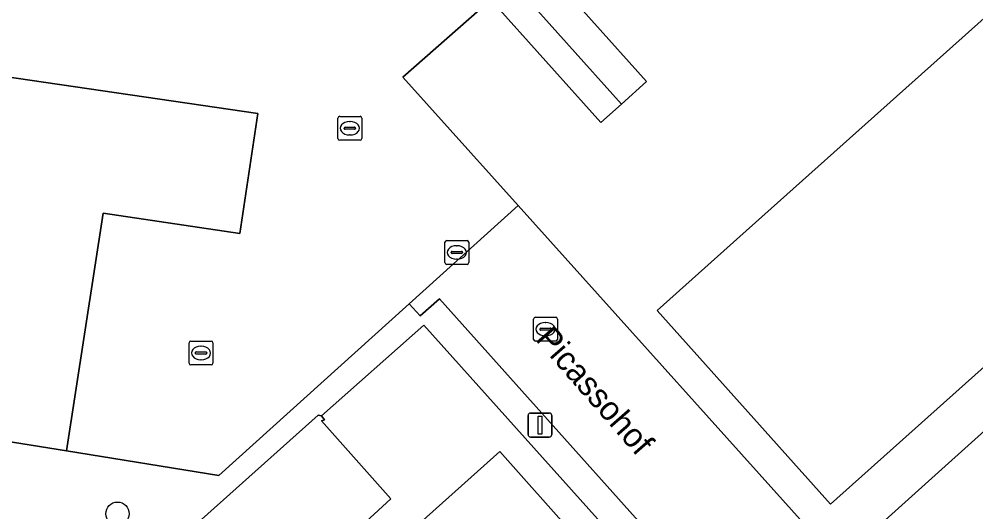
# Model space of a CAD drawing. Extents: x 162172 to 163187, y 382874 to 383685.
# Drawn here: x 162616.09 to 162656.16, y 383260.26 to 383280.9 of the extents above; entities that cross this region are included whole.
import ezdxf

# ---------------------------------------------------------------- set-up
doc = ezdxf.new("R2010")
doc.units = 0
for name, color, linetype in [('IMGEO_Boom', 7, 'Continuous'), ('IMGEO_Erf', 7, 'Continuous'), ('IMGEO_Kolk', 7, 'Continuous'), ('IMGEO_Lichtmast', 7, 'Continuous'), ('IMGEO_Openbare_ruimte_label', 7, 'Continuous'), ('IMGEO_Pand', 7, 'Continuous'), ('IMGEO_Parkeervlak_open', 7, 'Continuous'), ('IMGEO_Rijbaan_lokaal_open', 7, 'Continuous'), ('IMGEO_Rioolput', 7, 'Continuous'), ('IMGEO_Voetpad_open', 7, 'Continuous')]:
    doc.layers.add(name, color=color, linetype=linetype)

msp = doc.modelspace()

# ---------------------------------------------------------------- linework, layer by layer
at = {"layer": 'IMGEO_Boom'}
msp.add_circle((162620.212, 383260.178), 0.489, dxfattribs=at)
at = {"layer": 'IMGEO_Erf'}
for points in [[(162666.609, 383289.967), (162670.532, 383285.58), (162673.865, 383281.853), (162650.074, 383260.577), (162642.818, 383268.691), (162646.546, 383272.025)], [(162615.906, 383244.052), (162615.638, 383244.35), (162621.949, 383250), (162636.224, 383262.78), (162642.397, 383255.842), (162635.901, 383250), (162621.888, 383237.399)]]:
    msp.add_lwpolyline(points, close=True, dxfattribs=at)
for points in [[(162637.762, 383283.434), (162642.37, 383278.28), (162641.316, 383277.338), (162640.451, 383276.564), (162635.843, 383281.717), (162632.163, 383278.465), (162636.998, 383273.083), (162650.417, 383258.145), (162679.553, 383284.387)], [(162641.443, 383250), (162645.781, 383253.871), (162633.041, 383268.07), (162628.751, 383264.281), (162628.88, 383264.109), (162628.759, 383264.068), (162631.665, 383260.797), (162626.948, 383256.472), (162624.055, 383259.776), (162623.913, 383259.661), (162623.728, 383259.935), (162622.698, 383259.014), (162624.773, 383256.621), (162618.478, 383251.04), (162611.913, 383258.37), (162602.523, 383250), (162594.783, 383243.1)]]:
    msp.add_lwpolyline(points, dxfattribs=at)
at = {"layer": 'IMGEO_Kolk'}
for p, q in [((162633.924, 383270.697), (162633.924, 383271.549)), ((162633.999, 383271.623), (162634.851, 383271.623)), ((162634.412, 383271.403), (162634.437, 383271.403)), ((162634.925, 383271.549), (162634.925, 383270.697)), ((162634.183, 383271.117), (162634.183, 383271.129)), ((162634.621, 383271.08), (162634.223, 383271.08)), ((162634.226, 383271.166), (162634.624, 383271.166)), ((162634.435, 383270.843), (162634.41, 383270.843)), ((162634.667, 383271.129), (162634.667, 383271.117)), ((162634.851, 383270.623), (162633.999, 383270.623)), ((162637.639, 383267.482), (162637.639, 383268.334)), ((162637.714, 383268.408), (162638.566, 383268.408)), ((162638.127, 383268.188), (162638.152, 383268.188)), ((162638.64, 383268.334), (162638.64, 383267.482)), ((162637.898, 383267.902), (162637.898, 383267.914)), ((162638.336, 383267.865), (162637.938, 383267.865)), ((162637.941, 383267.951), (162638.339, 383267.951)), ((162638.15, 383267.628), (162638.125, 383267.628)), ((162638.382, 383267.914), (162638.382, 383267.902)), ((162623.209, 383266.484), (162623.209, 383267.336)), ((162623.284, 383267.41), (162624.136, 383267.41)), ((162624.21, 383267.336), (162624.21, 383266.484)), ((162638.566, 383267.408), (162637.714, 383267.408)), ((162623.468, 383266.904), (162623.468, 383266.916)), ((162623.906, 383266.867), (162623.508, 383266.867)), ((162623.511, 383266.953), (162623.909, 383266.953)), ((162623.697, 383267.19), (162623.722, 383267.19)), ((162623.952, 383266.916), (162623.952, 383266.904)), ((162623.72, 383266.63), (162623.695, 383266.63)), ((162624.136, 383266.41), (162623.284, 383266.41))]:
    msp.add_line(p, q, dxfattribs=at)
for points in [[(162633.924, 383270.697), (162633.924, 383271.549)], [(162633.999, 383271.623), (162634.851, 383271.623)], [(162634.925, 383271.549), (162634.925, 383270.697)], [(162634.851, 383270.623), (162633.999, 383270.623)], [(162637.639, 383267.482), (162637.639, 383268.334)], [(162637.714, 383268.408), (162638.566, 383268.408)], [(162638.64, 383268.334), (162638.64, 383267.482)], [(162623.209, 383266.484), (162623.209, 383267.336)], [(162623.284, 383267.41), (162624.136, 383267.41)], [(162624.21, 383267.336), (162624.21, 383266.484)], [(162638.566, 383267.408), (162637.714, 383267.408)], [(162624.136, 383266.41), (162623.284, 383266.41)]]:
    msp.add_lwpolyline(points, dxfattribs=at)
for centre, radius, start, end in [((162634.001, 383271.547), 0.0765, 91.552, 178.448), ((162634.001, 383271.547), 0.0765, 91.552, 178.448), ((162634.849, 383271.547), 0.0765, 1.552, 88.448), ((162634.849, 383271.547), 0.0765, 1.552, 88.448), ((162634.223, 383271.126), 0.0403, 85.8775, 175.7526), ((162634.22, 383271.116), 0.0366, 178.938, 274.7102), ((162634.624, 383271.123), 0.043, 264.8664, 352.4533), ((162634.628, 383271.128), 0.0386, 1.7309, 96.639), ((162634.001, 383270.699), 0.0765, 181.552, 268.448), ((162634.001, 383270.699), 0.0765, 181.552, 268.448), ((162634.849, 383270.699), 0.0765, 271.552, 358.448), ((162634.849, 383270.699), 0.0765, 271.552, 358.448), ((162637.716, 383268.332), 0.0765, 91.552, 178.448), ((162637.716, 383268.332), 0.0765, 91.552, 178.448), ((162638.564, 383268.332), 0.0765, 1.552, 88.448), ((162638.564, 383268.332), 0.0765, 1.552, 88.448), ((162637.938, 383267.911), 0.0403, 85.8775, 175.7526), ((162637.935, 383267.901), 0.0366, 178.938, 274.7102), ((162638.339, 383267.908), 0.043, 264.8664, 352.4533), ((162638.343, 383267.913), 0.0386, 1.7309, 96.639), ((162623.286, 383267.334), 0.0765, 91.552, 178.448), ((162623.286, 383267.334), 0.0765, 91.552, 178.448), ((162624.134, 383267.334), 0.0765, 1.552, 88.448), ((162624.134, 383267.334), 0.0765, 1.552, 88.448), ((162637.716, 383267.484), 0.0765, 181.552, 268.448), ((162637.716, 383267.484), 0.0765, 181.552, 268.448), ((162638.564, 383267.484), 0.0765, 271.552, 358.448), ((162638.564, 383267.484), 0.0765, 271.552, 358.448), ((162623.508, 383266.913), 0.0403, 85.8775, 175.7526), ((162623.505, 383266.903), 0.0366, 178.938, 274.7102), ((162623.909, 383266.91), 0.043, 264.8664, 352.4533), ((162623.913, 383266.915), 0.0386, 1.7309, 96.639), ((162623.286, 383266.486), 0.0765, 181.552, 268.448), ((162623.286, 383266.486), 0.0765, 181.552, 268.448), ((162624.134, 383266.486), 0.0765, 271.552, 358.448), ((162624.134, 383266.486), 0.0765, 271.552, 358.448)]:
    msp.add_arc(centre, radius, start, end, dxfattribs=at)
for centre, major_axis, ratio, start_param, end_param in [((162634.411, 383271.123), (-0.387, 0.002), 0.722429, 4.712389, 7.853982), ((162634.436, 383271.123), (-0.39, 0.002), 0.717154, 1.570796, 4.712389), ((162638.126, 383267.908), (-0.387, 0.002), 0.722429, 4.712389, 7.853982), ((162638.151, 383267.908), (-0.39, 0.002), 0.717154, 1.570796, 4.712389), ((162623.696, 383266.91), (-0.387, 0.002), 0.722429, 4.712389, 7.853982), ((162623.721, 383266.91), (-0.39, 0.002), 0.717154, 1.570796, 4.712389)]:
    msp.add_ellipse(centre, major_axis=major_axis, ratio=ratio, start_param=start_param, end_param=end_param, dxfattribs=at)
at = {"layer": 'IMGEO_Lichtmast'}
for p, q in [((162637.408, 383263.491), (162637.408, 383264.291)), ((162637.408, 383264.291), (162637.408, 383263.491)), ((162637.508, 383264.391), (162638.298, 383264.391)), ((162638.298, 383264.391), (162637.508, 383264.391)), ((162638.398, 383264.291), (162638.398, 383263.491)), ((162638.398, 383263.491), (162638.398, 383264.291)), ((162638.298, 383263.391), (162637.508, 383263.391)), ((162637.508, 383263.391), (162638.298, 383263.391))]:
    msp.add_line(p, q, dxfattribs=at)
msp.add_lwpolyline([(162637.828, 383264.266), (162637.978, 383264.266), (162637.978, 383263.516), (162637.828, 383263.516), (162637.828, 383264.266)], dxfattribs=at)
for centre, start, end in [((162637.508, 383264.291), 90, 180), ((162637.508, 383264.291), 90, 180), ((162638.298, 383264.291), 0, 90), ((162638.298, 383264.291), 360, 90), ((162637.508, 383263.491), 180, 270), ((162637.508, 383263.491), 180, 270), ((162638.298, 383263.491), 270, 0), ((162638.298, 383263.491), 270, 0)]:
    msp.add_arc(centre, 0.1, start, end, dxfattribs=at)
at = {"layer": 'IMGEO_Pand'}
for points in [[(162670.532, 383285.58), (162666.609, 383289.967), (162646.546, 383272.025), (162642.818, 383268.691), (162650.074, 383260.577), (162673.865, 383281.853)], [(162636.707, 383282.49), (162641.316, 383277.338), (162642.37, 383278.28), (162637.762, 383283.434)], [(162636.707, 383282.49), (162635.843, 383281.717), (162640.451, 383276.564), (162641.316, 383277.338)], [(162623.728, 383259.935), (162623.913, 383259.661), (162624.055, 383259.776), (162626.948, 383256.472), (162631.665, 383260.797), (162628.759, 383264.068), (162628.88, 383264.109), (162628.751, 383264.281), (162628.615, 383264.305)], [(162615.906, 383244.052), (162621.888, 383237.399), (162635.901, 383250), (162642.397, 383255.842), (162636.224, 383262.78), (162621.949, 383250), (162615.638, 383244.35)]]:
    msp.add_lwpolyline(points, close=True, dxfattribs=at)
at = {"layer": 'IMGEO_Parkeervlak_open'}
msp.add_lwpolyline([(162619.605, 383272.772), (162625.341, 383271.913), (162626.094, 383276.944), (162601.729, 383280.508), (162601.01, 383275.557), (162603.851, 383275.131), (162614.709, 383273.505), (162613.191, 383263.595), (162618.078, 383262.806)], close=True, dxfattribs=at)
at = {"layer": 'IMGEO_Rijbaan_lokaal_open'}
msp.add_lwpolyline([(162602.367, 383284.899), (162601.729, 383280.508), (162626.094, 383276.944), (162625.341, 383271.913), (162619.605, 383272.772), (162618.078, 383262.806), (162624.453, 383261.776), (162632.432, 383268.968), (162636.998, 383273.083), (162632.163, 383278.465), (162635.843, 383281.717)], dxfattribs=at)
msp.add_lwpolyline([(162632.432, 383268.968), (162632.89, 383268.471), (162633.695, 383269.184), (162646.673, 383254.691), (162650.417, 383258.145), (162636.998, 383273.083)], close=True, dxfattribs=at)
at = {"layer": 'IMGEO_Rioolput'}
for p, q in [((162629.443, 383275.898), (162629.443, 383276.75)), ((162629.518, 383276.824), (162630.37, 383276.824)), ((162629.931, 383276.604), (162629.956, 383276.604)), ((162630.444, 383276.75), (162630.444, 383275.898)), ((162629.702, 383276.318), (162629.702, 383276.33)), ((162630.14, 383276.281), (162629.742, 383276.281)), ((162629.745, 383276.367), (162630.143, 383276.367)), ((162629.954, 383276.044), (162629.929, 383276.044)), ((162630.186, 383276.33), (162630.186, 383276.318)), ((162630.37, 383275.824), (162629.518, 383275.824))]:
    msp.add_line(p, q, dxfattribs=at)
for points in [[(162629.443, 383275.898), (162629.443, 383276.75)], [(162629.518, 383276.824), (162630.37, 383276.824)], [(162630.444, 383276.75), (162630.444, 383275.898)], [(162630.37, 383275.824), (162629.518, 383275.824)]]:
    msp.add_lwpolyline(points, dxfattribs=at)
for centre, radius, start, end in [((162629.52, 383276.748), 0.0765, 91.552, 178.448), ((162629.52, 383276.748), 0.0765, 91.552, 178.448), ((162630.368, 383276.748), 0.0765, 1.552, 88.448), ((162630.368, 383276.748), 0.0765, 1.552, 88.448), ((162629.742, 383276.327), 0.0403, 85.8775, 175.7526), ((162629.739, 383276.317), 0.0366, 178.938, 274.7102), ((162630.143, 383276.324), 0.043, 264.8664, 352.4533), ((162630.147, 383276.329), 0.0386, 1.7309, 96.639), ((162629.52, 383275.9), 0.0765, 181.552, 268.448), ((162629.52, 383275.9), 0.0765, 181.552, 268.448), ((162630.368, 383275.9), 0.0765, 271.552, 358.448), ((162630.368, 383275.9), 0.0765, 271.552, 358.448)]:
    msp.add_arc(centre, radius, start, end, dxfattribs=at)
for centre, major_axis, ratio, start_param, end_param in [((162629.93, 383276.324), (-0.387, 0.002), 0.722429, 4.712389, 7.853982), ((162629.955, 383276.324), (-0.39, 0.002), 0.717154, 1.570796, 4.712389)]:
    msp.add_ellipse(centre, major_axis=major_axis, ratio=ratio, start_param=start_param, end_param=end_param, dxfattribs=at)
at = {"layer": 'IMGEO_Voetpad_open'}
for points in [[(162679.553, 383284.387), (162650.417, 383258.145), (162646.673, 383254.691), (162645.781, 383253.871), (162641.443, 383250), (162588.21, 383202.497)], [(162611.913, 383258.37), (162618.478, 383251.04), (162624.773, 383256.621), (162622.698, 383259.014), (162623.728, 383259.935), (162628.615, 383264.305), (162628.751, 383264.281), (162633.041, 383268.07), (162645.781, 383253.871), (162646.673, 383254.691), (162633.695, 383269.184), (162632.89, 383268.471), (162632.432, 383268.968), (162624.453, 383261.776), (162618.078, 383262.806), (162613.191, 383263.595)]]:
    msp.add_lwpolyline(points, dxfattribs=at)

# ---------------------------------------------------------------- texts
at = {"layer": 'IMGEO_Openbare_ruimte_label'}
msp.add_text('Picassohof', height=1, rotation=311.1482, dxfattribs=at).set_placement((162637.682, 383267.473))

doc.saveas('drawing.dxf')
